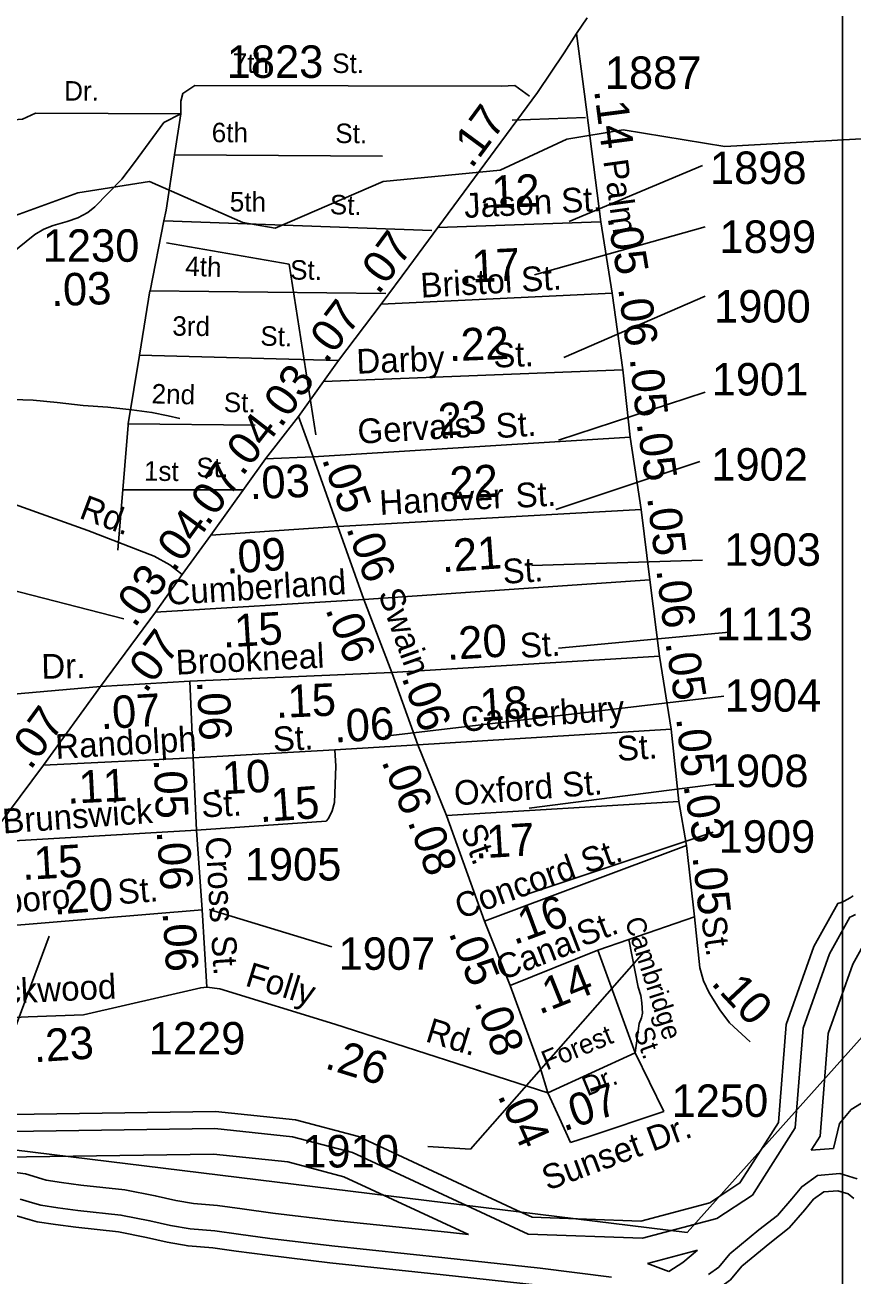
# Model space of a CAD drawing. Extents: x 2104537 to 2336408, y 34176 to 229611.
# Drawn here: x 2240949 to 2244134, y 62556 to 67368 of the extents above; entities that cross this region are included whole.
import ezdxf

# ---------------------------------------------------------------- set-up
doc = ezdxf.new("R2010")
doc.units = 0
for name, color, linetype in [('Exist Boundary Political City Limit New', 7, 'Continuous'), ('Exist Hydrographic Buffer Line', 7, 'Continuous'), ('Exist Hydrographic Creek Single Shore', 7, 'Continuous'), ('Exist Hydrographic Island Shore', 7, 'Continuous'), ('Exist Hydrographic Misc Water Feature', 7, 'Continuous'), ('Exist Road Non-System Type 51', 7, 'Continuous'), ('Exist Road Non-System Type 51 Label', 7, 'Continuous'), ('Exist Road Secondary Mileage Hundredths English Label', 7, 'Continuous'), ('Exist Road Secondary Type 51 Attributed', 7, 'Continuous'), ('Exist Road Secondary Type 51 Label', 7, 'Continuous'), ('Exist Road Secondary Type 51 Number Label', 7, 'Continuous'), ('Map Preparation Boundary City Limit Buffer Line', 7, 'Continuous'), ('Map Preparation Inset Cut Line', 7, 'Continuous')]:
    doc.layers.add(name, color=color, linetype=linetype)

msp = doc.modelspace()

# ---------------------------------------------------------------- linework, layer by layer
at = {"layer": 'Exist Boundary Political City Limit New'}
msp.add_lwpolyline([(2261155.2, 65179), (2258373.2, 65549.8), (2251574, 66147.3), (2246263.2, 65366.5), (2245182, 64604.8), (2243496, 62719.6), (2238532.8, 63328.9), (2238594.8, 62205.4), (2237966, 61967.4), (2236790.8, 62196.9), (2235826, 62136.6), (2235124, 61770.7), (2233771.8, 61693.2), (2233216, 61912.8), (2232845.8, 62153.9), (2232578.5, 62214.1), (2232285.8, 62205.5), (2231885.5, 61981.8), (2231760.8, 61619.6)], dxfattribs=at)
at = {"layer": 'Exist Hydrographic Buffer Line'}
for points in [[(2244143.6, 63943.6), (2244128.5, 63936.2), (2244122, 63933.3), (2244043.4, 63792.9)], [(2244192.9, 63858.4), (2244133.4, 63752.2)], [(2243794, 62936.9), (2243911.5, 63122.2), (2243942.3, 63506.5), (2244043.4, 63792.9)], [(2243973.6, 63036.3), (2244007.7, 63090), (2244039.4, 63485.9), (2244133.4, 63752.2)], [(2238755.5, 63540.4), (2239305.6, 63244.6), (2239744.4, 63121.4), (2240020.8, 63095.7), (2241678.5, 63119.6), (2241977.6, 63088.3), (2242209, 63027.4), (2242812.5, 62746.5)], [(2244058.9, 63043.2), (2244082.4, 63139.4), (2244127.3, 63192.5), (2244167, 63217.8)], [(2244058.9, 63043.2), (2243973.6, 63036.3)], [(2240323.1, 63001.6), (2241674.1, 63021.1), (2241959.9, 62991.2), (2242175.5, 62934.4), (2242654.6, 62711.5)], [(2241013.7, 62925.7), (2240950.9, 62944.8), (2240892.2, 62952.5), (2240844.2, 62954.4), (2240804.3, 62951.9), (2240770, 62948.3), (2240751.9, 62947), (2240721.3, 62946.8), (2240713.8, 62947), (2240694.4, 62949.9), (2240642.7, 62971.2), (2240500.5, 62989.8), (2240493.5, 62989.9), (2240323.1, 63001.6)], [(2244150.1, 62926.2), (2244083.7, 62946.5), (2243998.1, 62939.5), (2243937.3, 62895.9), (2243898.7, 62848.7), (2243843.9, 62785.6), (2243772.6, 62730.2), (2243660.7, 62636.9), (2243618.2, 62586.5), (2243578, 62557.7)], [(2242654.6, 62711.5), (2242574.8, 62720.3), (2242140, 62765.6), (2241902.4, 62794.6), (2241783.8, 62810.5), (2241689.3, 62823.6), (2241597.1, 62830.8), (2241528.6, 62843.3), (2241449.5, 62861.1), (2241332.7, 62883.9), (2241163.7, 62902.4), (2241089.1, 62912.3), (2241030.2, 62921.1), (2241013.7, 62925.7)], [(2242812.5, 62746.5), (2242884.9, 62712.8), (2243325, 62697.5), (2243610.7, 62773), (2243747.3, 62863.2), (2243794, 62936.9)], [(2240986.3, 62831.2), (2240930.1, 62848.3)], [(2243204.9, 62547.8), (2242930.9, 62581.9), (2242564.3, 62622.4), (2242128.9, 62667.8), (2241890, 62696.9), (2241770.4, 62712.9), (2241678.7, 62725.7), (2241584.4, 62733.1), (2241508.9, 62746.9), (2241429.3, 62764.7), (2241317.8, 62786.5), (2241151.8, 62804.7), (2241075.3, 62814.8), (2241009.7, 62824.7), (2240986.3, 62831.2)], [(2243344, 62600.7), (2243535.8, 62651.4)], [(2243535.8, 62651.4), (2243480.2, 62603.9), (2243425.5, 62570)], [(2243344, 62600.7), (2243425.5, 62570)]]:
    msp.add_lwpolyline(points, dxfattribs=at)
at = {"layer": 'Exist Hydrographic Creek Single Shore'}
for points in [[(2244134.4, 64015.6), (2244123.8, 64008.2), (2244112.2, 64001.2), (2244100.6, 63995.6), (2244088.7, 63990.2), (2244076.4, 63986.2), (2243983.4, 63820)], [(2243738.6, 62972.1), (2243847.4, 63143.6), (2243877.6, 63520.3), (2243983.4, 63820)], [(2238811.3, 63584.9), (2239330.3, 63305.9), (2239756.4, 63186.1), (2240023.4, 63161.3), (2241681.5, 63185.2), (2241989.4, 63153.1), (2242231.4, 63089.3), (2242840.2, 62806)], [(2242840.2, 62806), (2242900.5, 62778), (2243317.6, 62763.4), (2243583.5, 62833.7), (2243699.4, 62910.2), (2243738.6, 62972.1)]]:
    msp.add_lwpolyline(points, dxfattribs=at)
at = {"layer": 'Exist Hydrographic Island Shore'}
for points in [[(2244137, 62850), (2244115.9, 62868), (2244076.5, 62880.1), (2244021.6, 62875.6), (2243982.5, 62847.6), (2243948.8, 62806.4), (2243889.2, 62737.7), (2243813.8, 62679.1), (2243707.2, 62590.2), (2243663.1, 62538), (2243616.2, 62504.4)], [(2240968, 62768.2), (2240916.2, 62783.9)], [(2243189, 62483.7), (2242923.3, 62516.7), (2242557.3, 62557.2), (2242121.5, 62602.6), (2241881.6, 62631.8), (2241761.6, 62647.9), (2241671.6, 62660.5), (2241575.9, 62667.9), (2241495.8, 62682.6), (2241415.8, 62700.5), (2241308, 62721.6), (2241143.9, 62739.5), (2241066.1, 62749.9), (2240996.1, 62760.4), (2240968, 62768.2)]]:
    msp.add_lwpolyline(points, dxfattribs=at)
at = {"layer": 'Exist Hydrographic Misc Water Feature'}
for points in [[(2244705.5, 66113.3), (2244547.5, 66190.9), (2244488.4, 66290.5), (2244462.4, 66455), (2244476.5, 66746.6), (2244349.4, 66939.3), (2243641.6, 66900.5), (2243249.5, 66963.8), (2243033.4, 66928.6), (2242776.4, 66808.9), (2242326.3, 66765), (2241911.5, 66586), (2241786.4, 66608.1), (2241427.4, 66765.9), (2241152.4, 66722), (2240911.5, 66634.7), (2240769.4, 66634.2), (2240477.4, 66748.1), (2240385.3, 66756.4)], [(2240507.3, 66058.6), (2240559.4, 66004.2), (2240628.9, 65973.5), (2240724.9, 65953.3), (2240824.1, 65938.1), (2240900.2, 65926.5), (2240980.2, 65924), (2241072.9, 65914.7), (2241172.1, 65903.5), (2241267.9, 65896.3), (2241359.9, 65887), (2241437, 65876.4), (2241499.2, 65863.6), (2241544.3, 65853.4)]]:
    msp.add_lwpolyline(points, dxfattribs=at)
at = {"layer": 'Exist Road Non-System Type 51'}
for p, q in [((2241547.8, 67026.2), (2241523.9, 66868.4)), ((2241523.9, 66868.4), (2242324.2, 66863)), ((2241483.3, 66613.8), (2242514.2, 66576.4)), ((2241429.5, 66344.5), (2242336.8, 66334.7)), ((2241389.3, 66096.5), (2241346.1, 65832.4)), ((2241389.3, 66096.5), (2242154.4, 66076.8)), ((2241346.1, 65832.4), (2241834.7, 65827.3)), ((2241322.9, 65577.8), (2241788.7, 65577.8)), ((2243296.5, 63410.7), (2243152.8, 63806.1)), ((2243296.5, 63410.7), (2242960.7, 63257.8)), ((2243296.5, 63410.7), (2243406.1, 63184.8))]:
    msp.add_line(p, q, dxfattribs=at)
for points in [[(2241547.8, 67026.2), (2240988.9, 67027.9), (2240939.3, 67005.6), (2240905.1, 67003.3), (2240891.4, 67005.2), (2240879.1, 67012.9), (2240862.8, 67038.8), (2240852.8, 67062.7), (2240826.6, 67084.5), (2240782.5, 67109.9), (2240760.2, 67125.8), (2240699.9, 67149.6), (2240615.9, 67164.6), (2240518, 67156), (2240386.9, 67154.9), (2240359.3, 67159.7), (2240335.4, 67178.8), (2240324.1, 67197.2)], [(2242889.9, 67093.4), (2242833.6, 67134.8), (2242781.8, 67132.5), (2241602.1, 67134.9), (2241556.3, 67104.2), (2241547.8, 67074), (2241547.8, 67026.2)], [(2241547.8, 67026.2), (2241483.1, 66992.4), (2241370.4, 66838.8), (2241320.9, 66774.5), (2241217.9, 66667.9), (2241190.2, 66645.4), (2241152.4, 66625.2), (2241110.5, 66610.9), (2241056.4, 66596.5), (2241020.7, 66582.1), (2240986.8, 66561.8), (2240893.5, 66485.2), (2240867.4, 66474.8), (2240767.6, 66456.1), (2240719.9, 66449.8), (2240597.8, 66442.6), (2240555.6, 66452.3), (2240535.9, 66464.1), (2240513.7, 66472.1), (2240495.5, 66482), (2240445.5, 66491.5), (2240365.6, 66496.9), (2240305.5, 66496.5), (2240277.5, 66490.1)], [(2243105, 67012), (2242823.5, 67002)], [(2241523.9, 66868.4), (2241491.5, 66654.7), (2241483.3, 66613.8)], [(2241483.3, 66613.8), (2241429.6, 66345.1), (2241429.5, 66344.5)], [(2241429.5, 66344.5), (2241395.9, 66136.9), (2241389.3, 66096.5)], [(2241346.1, 65832.4), (2241345.2, 65827.3), (2241306.3, 65345.7)], [(2243272.3, 63847.1), (2243307.8, 63663.4), (2243318.1, 63631.7), (2243322.4, 63603.7), (2243324.6, 63563.7), (2243320.7, 63545.7), (2243311.1, 63523.6), (2243296.5, 63410.7)]]:
    msp.add_lwpolyline(points, dxfattribs=at)
at = {"layer": 'Exist Road Secondary Type 51 Attributed'}
for p, q in [((2242536.9, 66587.9), (2243163.7, 66609.8)), ((2243163.7, 66609.8), (2243208, 66336)), ((2242318.5, 66293.1), (2243208, 66336)), ((2243208, 66336), (2243248.6, 66040.3)), ((2242097.2, 65995.2), (2243248.6, 66040.3)), ((2243248.6, 66040.3), (2243276.7, 65780.6)), ((2242001.5, 65861.1), (2242097.2, 65995.2)), ((2241874.6, 65697.5), (2242001.5, 65861.1)), ((2242001.5, 65861.1), (2242057.5, 65705)), ((2242057.5, 65705), (2243276.7, 65780.6)), ((2243276.7, 65780.6), (2243318.9, 65503.2)), ((2241664, 65403.8), (2241874.6, 65697.5)), ((2241874.6, 65697.5), (2242057.5, 65705)), ((2242057.5, 65705), (2242151.8, 65437.8)), ((2242151.8, 65437.8), (2243318.9, 65503.2)), ((2243318.9, 65503.2), (2243353.1, 65231.6)), ((2241553.5, 65252.8), (2241664, 65403.8)), ((2241664, 65403.8), (2242151.8, 65437.8)), ((2242151.8, 65437.8), (2242252, 65156.7)), ((2241450.6, 65108.1), (2241553.5, 65252.8)), ((2242252, 65156.7), (2243353.1, 65231.6)), ((2243353.1, 65231.6), (2243389.4, 64938)), ((2241450.6, 65108.1), (2242252, 65156.7)), ((2242252, 65156.7), (2242360.1, 64875.4)), ((2241239.2, 64821), (2241450.6, 65108.1)), ((2242360.1, 64875.4), (2243389.4, 64938)), ((2243389.4, 64938), (2243434.4, 64656.5)), ((2241582.4, 64841.9), (2242360.1, 64875.4)), ((2242360.1, 64875.4), (2242460.4, 64596.3)), ((2241019.7, 64518), (2241239.2, 64821)), ((2241239.2, 64821), (2241582.4, 64841.9)), ((2241582.4, 64841.9), (2241596.1, 64547.4)), ((2242460.4, 64596.3), (2243434.4, 64656.5)), ((2243434.4, 64656.5), (2243464, 64378.5)), ((2241596.1, 64547.4), (2242140.1, 64577.6)), ((2242140.1, 64577.6), (2242460.4, 64596.3)), ((2242460.4, 64596.3), (2242570, 64324.6)), ((2241019.7, 64518), (2241596.1, 64547.4)), ((2241596.1, 64547.4), (2241608, 64268.2)), ((2240797.8, 64220.8), (2241019.7, 64518)), ((2242570, 64324.6), (2243464, 64378.5)), ((2243464, 64378.5), (2243494, 64208.8)), ((2242570, 64324.6), (2242716.3, 63917.7)), ((2240797.8, 64220.8), (2241608, 64268.2)), ((2241608, 64268.2), (2241630.1, 63961.8)), ((2242716.3, 63917.7), (2243494, 64208.8)), ((2243494, 64208.8), (2243524.6, 63934.7)), ((2240588.7, 63875.4), (2241630.1, 63961.8)), ((2241630.1, 63961.8), (2241648.8, 63663.9)), ((2242716.3, 63917.7), (2242815, 63670.9))]:
    msp.add_line(p, q, dxfattribs=at)
for points in [[(2243070.7, 67335), (2243111, 67395)], [(2242536.9, 66587.9), (2242920.5, 67108.5), (2243022.7, 67260.4), (2243070.7, 67335)], [(2243070.7, 67335), (2243100.8, 67102), (2243163.7, 66609.8)], [(2242318.5, 66293.1), (2242425, 66436.7), (2242536.9, 66587.9)], [(2242097.2, 65995.2), (2242154.4, 66076.8), (2242318.5, 66293.1)], [(2241553.5, 65252.8), (2241506.3, 65289.2), (2241445, 65323.2), (2241189.8, 65421.9), (2240762.7, 65575.1), (2240544.9, 65653.5), (2240185.9, 65786.2), (2240117.8, 65803.3), (2240087.2, 65803.3), (2240061.7, 65784.5), (2240034.4, 65723.3), (2239864.3, 65314.7)], [(2239404.8, 63697.2), (2239148.8, 63736.6), (2239248.3, 63984.3), (2239299.4, 64085.6), (2239427, 64276.3), (2239563.1, 64502.7), (2239712.7, 64411.9), (2239784.3, 64429.5), (2239949.4, 64492.5), (2240151.9, 64587.8), (2240248.9, 64666.1), (2240369.7, 64778.5), (2240757.6, 64778.5), (2241239.2, 64821)], [(2241608, 64268.2), (2242107, 64303.5), (2242116.7, 64313.5), (2242130.3, 64343.1), (2242138.8, 64375.4), (2242144, 64515), (2242140.1, 64577.6)], [(2242815, 63670.9), (2243152.8, 63806.1), (2243272.3, 63847.1), (2243524.6, 63934.7)], [(2243524.6, 63934.7), (2243545, 63739), (2243558.6, 63687.9), (2243580.7, 63641.9), (2243621.6, 63577.3), (2243659, 63526.2), (2243739, 63453)], [(2240465.6, 63526.4), (2240961.4, 63550.4), (2241173.1, 63558.1), (2241624.7, 63661.6), (2241648.8, 63663.9)], [(2241648.8, 63663.9), (2241698.6, 63657.5), (2242140.1, 63522.1), (2242960.7, 63257.8)], [(2242815, 63670.9), (2242930.8, 63355), (2242960.7, 63257.8)], [(2242960.7, 63257.8), (2243004.5, 63159.8), (2243047.3, 63065.5)], [(2243047.3, 63065.5), (2243122.6, 63090.2), (2243406.1, 63184.8)]]:
    msp.add_lwpolyline(points, dxfattribs=at)
at = {"layer": 'Exist Road Secondary Type 51 Number Label'}
for p, q in [((2243042.3, 66610.8), (2243555.3, 66826.3)), ((2242908.9, 66405.6), (2243565.6, 66590.3)), ((2243021.8, 66087.5), (2243565.6, 66323.5)), ((2243001.2, 65769.4), (2243565.6, 65954.1)), ((2242991, 65502.6), (2243545.1, 65687.3)), ((2242898.6, 65287.2), (2243555.3, 65307.7)), ((2241328.7, 65081.9), (2240692.5, 65246.1)), ((2243001.2, 64969.1), (2243657.9, 65030.6)), ((2242334.3, 64630.5), (2243637.4, 64784.4)), ((2242888.4, 64353.4), (2243606.6, 64445.8)), ((2242857.6, 64014.8), (2243596.4, 64261.1)), ((2241657.1, 63963.5), (2242129.1, 63819.8))]:
    msp.add_line(p, q, dxfattribs=at)
for points in [[(2242067.5, 65789.9), (2241964.9, 66446.6), (2241492.9, 66528.7)], [(2241041.4, 63860.9), (2240867, 63388.9), (2240702.8, 63296.5)], [(2243329.6, 63799.3), (2242662.6, 63040), (2242498.5, 63050.3)]]:
    msp.add_lwpolyline(points, dxfattribs=at)
at = {"layer": 'Map Preparation Boundary City Limit Buffer Line'}
msp.add_lwpolyline([(2261155.2, 65179), (2258373.2, 65549.8), (2251574, 66147.3), (2246263.2, 65366.5), (2245182, 64604.8), (2243496, 62719.6), (2238532.8, 63328.9), (2238594.8, 62205.4), (2237966, 61967.4), (2236790.8, 62196.9), (2235826, 62136.6), (2235124, 61770.7), (2233771.8, 61693.2), (2233216, 61912.8), (2232845.8, 62153.9), (2232578.5, 62214.1), (2232285.8, 62205.5), (2231885.5, 61981.8), (2231760.8, 61619.6)], dxfattribs=at)
at = {"layer": 'Map Preparation Inset Cut Line'}
for points in [[(2262949.2, 100213), (2187500, 100213), (2187500, 55964.5), (2244094.4, 55964.5), (2244094.4, 70118.4), (2262949.2, 70118.4)], [(2319543.7, 95146.7), (2262949.2, 95146.7), (2262949.2, 70118.4), (2244094.4, 70118.4), (2244094.4, 50898.2), (2300688.9, 50898.2), (2300688.9, 65052.1), (2319543.7, 65052.1)]]:
    msp.add_lwpolyline(points, close=True, dxfattribs=at)

# ---------------------------------------------------------------- texts
at = {"layer": 'Exist Road Non-System Type 51 Label'}
for s, rotation, p in [('7th', 359.8861, (2241747.8, 67183.8)), ('St.', 359.8861, (2242130.4, 67183)), ('Dr.', 359.825, (2241099.2, 67076.8)), ('6th', 359.6074, (2241666.8, 66916.7)), ('St.', 359.6074, (2242142.2, 66913.4)), ('5th', 359.6074, (2241736.4, 66650)), ('St.', 357.9215, (2242120.5, 66639.9)), ('4th', 357.9215, (2241564.1, 66402.7)), ('St.', 359.3804, (2241968.3, 66387.9)), ('3rd', 359.3804, (2241515.1, 66171.9)), ('St.', 358.5212, (2241853.3, 66133.8)), ('2nd', 358.5212, (2241435, 65911.3)), ('St.', 359.4029, (2241713.1, 65877.8)), ('1st', 359.4029, (2241405.9, 65613.6)), ('Cambridge ', 287.9495, (2243255.6, 63921)), ('Forest ', 22.4642, (2242955.5, 63342.8)), ('St.', 289.7468, (2243289.3, 63495.7)), ('Dr.', 22.4642, (2243111.9, 63243.1))]:
    msp.add_text(s, height=75, rotation=rotation, dxfattribs=at).set_placement(p)
msp.add_text('St.', height=75, dxfattribs=at).set_placement((2241608.2, 65627))
at = {"layer": 'Exist Road Secondary Mileage Hundredths English Label'}
for s, rotation, p in [('.14', 277.2845, (2243138, 67116.1)), ('.17', 53.6225, (2242667.2, 66811.5)), ('.12', 2.0035, (2242699, 66661.4)), ('.05', 279.1844, (2243189.4, 66628.5)), ('.07', 53.4389, (2242308.3, 66326)), ('.17', 2.7592, (2242623.9, 66373.7)), ('.03', 2.2131, (2241050.7, 66284.9)), ('.07', 52.8242, (2242107.8, 66061.3)), ('.06', 277.8123, (2243230.3, 66354.4)), ('.22', 2.244, (2242580.9, 66073.3)), ('.05', 276.1833, (2243275, 66084.4)), ('.03', 54.456, (2241933.4, 65813.5)), ('.23', 3.5499, (2242495.1, 65783.1)), ('.04', 52.2194, (2241785, 65627.1)), ('.05', 278.658, (2243301.3, 65834.7)), ('.07', 54.3495, (2241652, 65434.7)), ('.05', 289.4311, (2242089.8, 65696.9)), ('.03', 2.3367, (2241814.4, 65542.2)), ('.22', 3.211, (2242540, 65539.1)), ('.04', 53.8169, (2241521.9, 65256.6)), ('.05', 277.1645, (2243341.8, 65549.1)), ('.09', 3.9781, (2241724.5, 65255)), ('.06', 289.6236, (2242183.6, 65431)), ('.21', 3.8942, (2242554.1, 65260.8)), ('.03', 54.5907, (2241370.8, 65043.7)), ('.06', 277.0556, (2243377.4, 65270.1)), ('.15', 3.4678, (2241711.2, 64970.9)), ('.06', 291.0238, (2242103, 65118.7)), ('.20', 3.4776, (2242573.5, 64923.2)), ('.07', 53.624, (2241413.3, 64791.7)), ('.05', 279.0791, (2243412.1, 64990)), ('.06', 272.6465, (2241610.2, 64842.4)), ('.15', 2.4683, (2241915.1, 64700)), ('.06', 289.7585, (2242396.4, 64856.5)), ('.18', 3.5399, (2242655.4, 64684.9)), ('.07', 3.4779, (2241241.1, 64656.7)), ('.07', 54.0808, (2240969.7, 64496.2)), ('.06', 3.3371, (2242140, 64605.4)), ('.05', 276.07, (2243453.9, 64699.2)), ('.05', 272.4429, (2241443.4, 64542)), ('.10', 3.1792, (2241663.4, 64403.8)), ('.06', 291.9746, (2242318.7, 64533.2)), ('.11', 2.9172, (2241112.3, 64369.8)), ('.15', 4.0517, (2241853.1, 64298.8)), ('.03', 280.0229, (2243481.2, 64440.4)), ('.08', 289.7826, (2242419.7, 64301.4)), ('.17', 3.4524, (2242681.1, 64158.5)), ('.06', 274.129, (2241455.1, 64264.5)), ('.15', 3.3493, (2240939.7, 64076.1)), ('.05', 276.3765, (2243516.3, 64166.4)), ('.20', 4.7405, (2241060.5, 63942.4)), ('.16', 20.5232, (2242830.5, 63825.3)), ('.06', 273.5951, (2241477.7, 63951.8)), ('.05', 291.7926, (2242577.1, 63873.2)), ('.14', 21.822, (2242927.6, 63557.3)), ('.10', 313.1547, (2243584.6, 63677.5)), ('.08', 290.1299, (2242676.2, 63605.9)), ('.23', 3.7288, (2240984.5, 63374.7)), ('.26', 342.9599, (2242097.7, 63352.9)), ('.07', 18.4478, (2243021.2, 63108.1)), ('.04', 294.104, (2242765.3, 63246.7))]:
    msp.add_text(s, height=125, rotation=rotation, dxfattribs=at).set_placement(p)
at = {"layer": 'Exist Road Secondary Type 51 Label'}
for s, rotation, p in [('Palm', 277.8123, (2243173.3, 66845.6)), ('Jason St.', 2.947, (2242640.2, 66624.7)), ('Bristol St.', 3.359, (2242472.7, 66317.9)), ('Darby', 2.2439, (2242225.6, 66025.1)), ('St.', 2.2439, (2242751.9, 66048.7)), ('Gervais', 3.5498, (2242230.9, 65755.3)), ('St.', 3.5498, (2242762.6, 65777.1)), ('St.', 3.211, (2242838.8, 65509)), ('Rd.', 339.3822, (2241152.7, 65471.5)), ('Hanover', 3.211, (2242314.4, 65481.4)), ('St.', 3.8941, (2242789.3, 65216.2)), ('Cumberland', 3.4678, (2241496.1, 65135.2)), ('Swain', 289.6236, (2242306.5, 65180.2)), ('St.', 3.4776, (2242855.6, 64931.1)), ('Brookneal', 2.7328, (2241530.9, 64866.7)), ('Dr.', 1.2672, (2241012.5, 64850.8)), ('Canterbury', 4.1601, (2242630.5, 64647.1)), ('Randolph', 3.3583, (2241068, 64542.1)), ('St.', 3.3583, (2241904.7, 64570.6)), ('St.', 4.1601, (2243229.2, 64534)), ('Oxford St.', 4.4084, (2242603, 64362.9)), ('Brunswick', 4.0804, (2240864.7, 64255.2)), ('St.', 2.9039, (2241629.3, 64317.3)), ('St.', 289.9654, (2242623.4, 64272.4)), ('Cross', 273.2965, (2241642.8, 64241.7)), ('Concord St.', 19.8222, (2242623.8, 63924.8)), ('Roxboro', 4.5947, (2240646.9, 63929.5)), ('St.', 4.5947, (2241309.1, 63982.7)), ('St.', 21.0359, (2243094, 63818.4)), ('St.', 277.9888, (2243550, 63932)), ('St.', 273.662, (2241665.4, 63861.7)), ('Canal', 21.0856, (2242784.1, 63688.8)), ('Folly', 342.8185, (2241791.5, 63670.8)), ('Lockwood', 2.7632, (2240730.2, 63593)), ('Rd.', 342.8185, (2242485, 63456.4)), ('Sunset Dr.', 20.4265, (2242959.3, 62879.9))]:
    msp.add_text(s, height=95, rotation=rotation, dxfattribs=at).set_placement(p)
at = {"layer": 'Exist Road Secondary Type 51 Number Label'}
for s, p in [('1823', (2241724.7, 67164.3)), ('1887', (2243179.3, 67121.6)), ('1898', (2243584, 66755.7)), ('1899', (2243620.5, 66490.3)), ('1230', (2241016.7, 66456.3)), ('1900', (2243599.9, 66222.5)), ('1901', (2243590.9, 65941.6)), ('1902', (2243589.1, 65613.9)), ('1903', (2243639.2, 65286)), ('1113', (2243607.9, 64999.6)), ('1904', (2243640.2, 64724.5)), ('1908', (2243591.3, 64434.2)), ('1909', (2243617.2, 64181.4)), ('1905', (2241794.1, 64074.6)), ('1907', (2242155, 63730.7)), ('1229', (2241424.7, 63404.8)), ('1250', (2243436.5, 63164.5)), ('1910', (2242015.4, 62969.9))]:
    msp.add_text(s, height=125, dxfattribs=at).set_placement(p)

doc.saveas('drawing.dxf')
